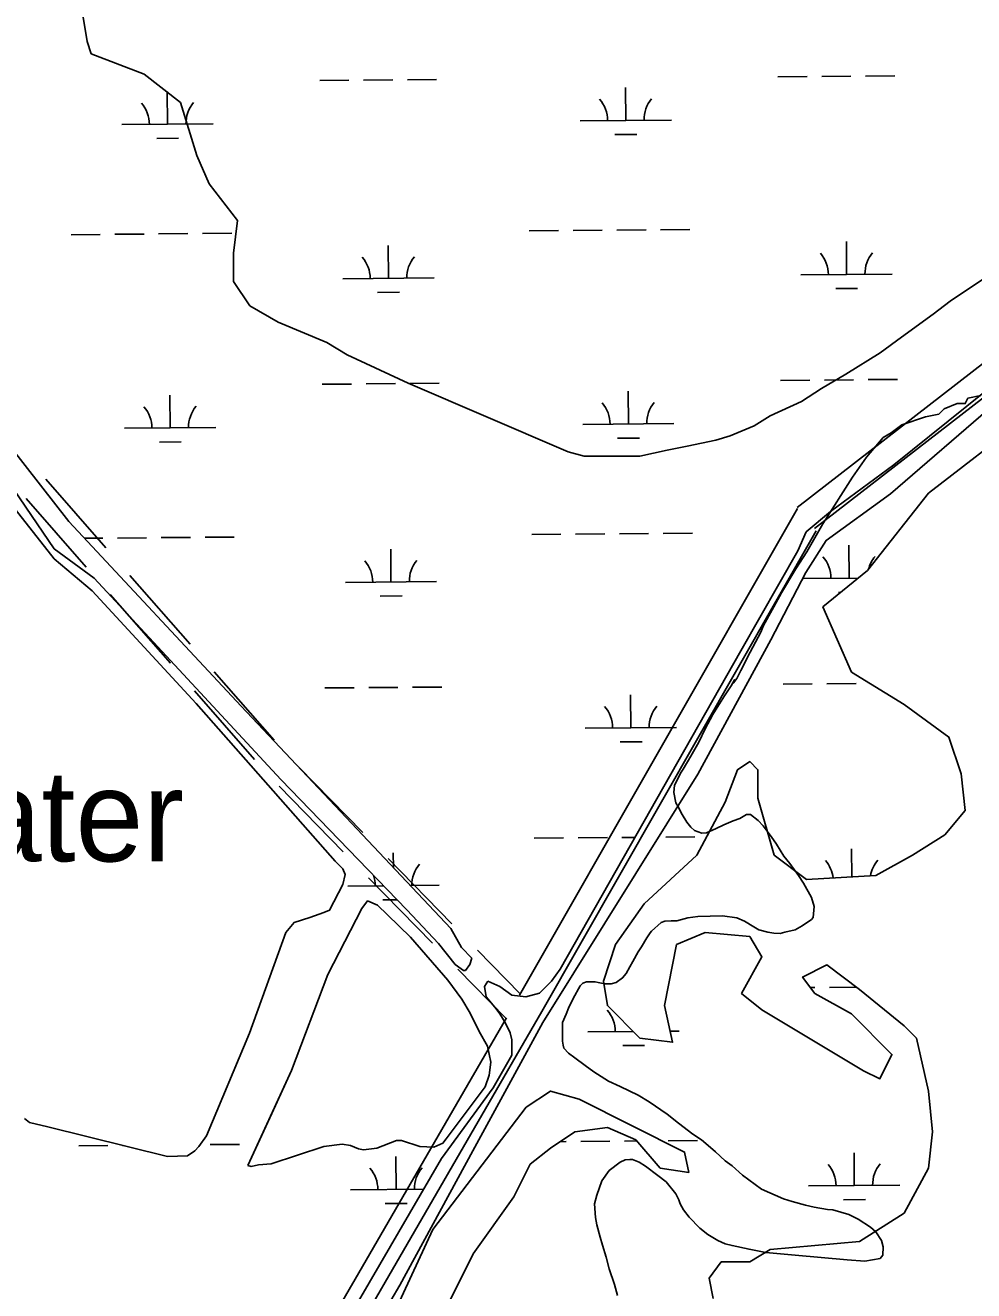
# Model space of a CAD drawing. Extents: x 3568792 to 3606828, y 529143 to 554785.
# Drawn here: x 3582083 to 3583122, y 548776 to 550162 of the extents above; entities that cross this region are included whole.
import ezdxf

# ---------------------------------------------------------------- set-up
doc = ezdxf.new("R2010")
doc.units = 0
for name, color, linetype in [('V-RIVR-IDEN', 7, 'Continuous'), ('V-ROAD-CNTR', 7, 'Continuous'), ('V-SITE-VEGE', 7, 'Continuous'), ('V-TOPO-SHOR', 7, 'Continuous'), ('V-WETL-SWMP', 7, 'Continuous')]:
    doc.layers.add(name, color=color, linetype=linetype)

msp = doc.modelspace()

# ---------------------------------------------------------------- linework, layer by layer
at = {"layer": 'V-ROAD-CNTR'}
for p, q in [((3582171.2, 549589.8), (3582105.4, 549665)), ((3582149.7, 549568.8), (3582083.9, 549644)), ((3582263.5, 549484.4), (3582197.6, 549559.7)), ((3582242, 549463.5), (3582176.1, 549538.7)), ((3582355.7, 549379.1), (3582289.8, 549454.3)), ((3582334.2, 549358.1), (3582268.3, 549433.4)), ((3582452.6, 549278.1), (3582382.7, 549349.6)), ((3582431.1, 549257.1), (3582361.3, 549328.7)), ((3582550.4, 549177.9), (3582480.5, 549249.5)), ((3582528.9, 549157), (3582459.1, 549228.5)), ((3582625.2, 549101.4), (3582578.4, 549149.3)), ((3582609.6, 549074.4), (3582556.9, 549128.4))]:
    msp.add_line(p, q, dxfattribs=at)
for points in [[(3583536.2, 550105.3), (3582928.7, 549634.2)], [(3583554.6, 550081.6), (3582947.7, 549611)], [(3582928.8, 549633.1), (3582624.4, 549100)], [(3582949.4, 549608.7), (3582648.8, 549082.2), (3582160.5, 548238.5)], [(3582610, 549075.2), (3582134.5, 548253.5)]]:
    msp.add_lwpolyline(points, dxfattribs=at)
at = {"layer": 'V-SITE-VEGE'}
for p, q in [((3582150.8, 550144.5), (3582146.3, 550171.2)), ((3582155.2, 550131.1), (3582150.8, 550144.5)), ((3582213.1, 550108.9), (3582155.2, 550131.1)), ((3582253.2, 550077.7), (3582213.1, 550108.9)), ((3582271, 550019.8), (3582253.2, 550077.7)), ((3582284.4, 549988.6), (3582271, 550019.8)), ((3582315.5, 549948.5), (3582284.4, 549988.6)), ((3582311.1, 549912.8), (3582315.5, 549948.5)), ((3582311.1, 549881.6), (3582311.1, 549912.8)), ((3582328.9, 549854.9), (3582311.1, 549881.6)), ((3583133.9, 549885.2), (3583096.3, 549860.1)), ((3583096.3, 549860.1), (3583077.5, 549846)), ((3582360.1, 549837.1), (3582328.9, 549854.9)), ((3583077.5, 549846), (3583043, 549820.9)), ((3582413.5, 549814.8), (3582360.1, 549837.1)), ((3583043, 549820.9), (3583019.5, 549803.6)), ((3582435.7, 549801.4), (3582413.5, 549814.8)), ((3583019.5, 549803.6), (3582981.9, 549780.1)), ((3582502.5, 549770.2), (3582435.7, 549801.4)), ((3582981.9, 549780.1), (3582955.2, 549764.4)), ((3582675.2, 549696.3), (3582502.5, 549770.2)), ((3582955.2, 549764.4), (3582933.3, 549750.2)), ((3582933.3, 549750.2), (3582898.8, 549734.5)), ((3582898.8, 549734.5), (3582881.6, 549723.6)), ((3582881.6, 549723.6), (3582855, 549712.6)), ((3582839.3, 549707.8), (3582807.9, 549701.5)), ((3582855, 549712.6), (3582839.3, 549707.8)), ((3582677.8, 549695.2), (3582675.2, 549696.3)), ((3582695.1, 549690.5), (3582677.8, 549695.2)), ((3582786, 549696.8), (3582756.2, 549690.5)), ((3582807.9, 549701.5), (3582786, 549696.8)), ((3582756.2, 549690.5), (3582695.1, 549690.5))]:
    msp.add_line(p, q, dxfattribs=at)
for points in [[(3583031.6, 549716.1), (3583043.1, 549724.8), (3583069.2, 549733.5), (3583083.6, 549736.4), (3583089.4, 549742.2), (3583103.9, 549748), (3583112.6, 549748), (3583115.5, 549753.8), (3583129.9, 549756.7)], [(3582754.4, 548990.3), (3582734.8, 548999.8), (3582721.8, 549005.8), (3582705.7, 549015.9), (3582696.2, 549022.9), (3582685.1, 549031.4), (3582678.1, 549036.5), (3582673.1, 549042), (3582672.1, 549045), (3582671.6, 549049.5), (3582671.6, 549070.1), (3582675.6, 549079.1), (3582678.1, 549085.6), (3582683.1, 549096.2), (3582690.7, 549110.2), (3582693.7, 549113.2), (3582697.7, 549114.7), (3582707.2, 549114.7), (3582710.7, 549113.7), (3582714.2, 549113.2), (3582718.3, 549112.2), (3582724.8, 549112.2), (3582730.3, 549113.7), (3582737.3, 549118.8), (3582741.3, 549123.8), (3582745.4, 549130.8), (3582748.4, 549136.8), (3582754.4, 549147.4), (3582757.9, 549152.9), (3582763.9, 549162.9), (3582767.4, 549168.4), (3582769, 549169.9), (3582779.5, 549179.5), (3582783.5, 549181), (3582790.5, 549181.5), (3582796.6, 549181.5), (3582808.6, 549184.5), (3582819.6, 549186), (3582846.7, 549187), (3582862.3, 549184.5), (3582870.8, 549181), (3582880.9, 549174.9), (3582886.4, 549171.4), (3582896.4, 549168.9), (3582903, 549167.9), (3582910, 549167.4), (3582915, 549168.9), (3582926.5, 549171.4), (3582934.1, 549175.9), (3582944.1, 549183), (3582946.1, 549185), (3582947.1, 549197), (3582944.1, 549207.1), (3582935.6, 549222.6), (3582930.1, 549231.2), (3582920.5, 549244.2), (3582914, 549252.2), (3582906, 549265.3), (3582900, 549273.8), (3582891.4, 549285.4), (3582885.9, 549291.4), (3582877.4, 549297.9), (3582872.9, 549297.9), (3582865.8, 549293.4), (3582858.3, 549290.9), (3582848.3, 549286.4), (3582839.7, 549282.4), (3582829.2, 549277.8), (3582824.2, 549277.3), (3582816.1, 549280.3), (3582812.1, 549283.9), (3582807.6, 549289.4), (3582802.6, 549297.9), (3582798.1, 549306.4), (3582795.6, 549310.5), (3582793.6, 549322), (3582794.1, 549330), (3582801.6, 549344.1), (3582803.6, 549347.6), (3582812.1, 549361.7), (3582820.7, 549377.2), (3582827.7, 549391.8), (3582836.2, 549407.3), (3582848.8, 549427.9), (3582856.3, 549438.9), (3582859.8, 549445.5), (3582858.8, 549441.9), (3582862.3, 549447), (3582866.9, 549455.5), (3582876.9, 549475.6), (3582888.9, 549497.6), (3582891.5, 549504.7), (3582903, 549525.2), (3582911.5, 549540.8), (3582927.1, 549566.9), (3582939.1, 549585.5), (3582956.7, 549616.1), (3582989.3, 549667.3), (3583004.4, 549689.3), (3583022.6, 549710.7), (3583031.6, 549716.1)], [(3582731.8, 548771), (3582728.3, 548783), (3582722.7, 548800.1), (3582719.2, 548813.1), (3582715.2, 548826.2), (3582712.7, 548834.7), (3582709.2, 548848.3), (3582707.7, 548856.3), (3582706.7, 548871.3), (3582709.2, 548880.9), (3582714.7, 548896.4), (3582722.7, 548908), (3582734.8, 548917), (3582740.3, 548919.5), (3582745.3, 548920), (3582748.3, 548920), (3582755.4, 548917), (3582762.4, 548912.5), (3582775.9, 548902.4), (3582785, 548895.4), (3582795.5, 548882.4), (3582799, 548875.8), (3582800.5, 548871.3), (3582804, 548864.8), (3582810.1, 548856.8), (3582822.1, 548844.7), (3582830.6, 548837.7), (3582841.7, 548831.2), (3582849.7, 548827.7), (3582857.2, 548825.6), (3582875.8, 548821.6), (3582894.4, 548818.1), (3582926.5, 548815.1), (3582983.2, 548810.1), (3583002.8, 548808.6), (3583019.3, 548811.6), (3583022.4, 548815.1), (3583022.9, 548824.1), (3583020.9, 548831.1), (3583014.8, 548840.7), (3583008.8, 548845.7), (3582995.3, 548854.7), (3582985.2, 548859.8), (3582967.7, 548864.8), (3582961.6, 548865.3), (3582947.1, 548867.8), (3582937.5, 548869.8), (3582923, 548873.8), (3582913.5, 548876.8), (3582889.4, 548887.4), (3582868.8, 548902.9), (3582857.2, 548913), (3582849.7, 548918.5), (3582839.2, 548928.5), (3582831.2, 548935.1), (3582823.6, 548941.6), (3582814.1, 548947.6), (3582798.5, 548959.7), (3582786, 548969.7), (3582766.4, 548983.2), (3582754.4, 548990.3)]]:
    msp.add_lwpolyline(points, dxfattribs=at)
at = {"layer": 'V-TOPO-SHOR'}
for points in [[(3582071.9, 549632.3), (3582114.5, 549578), (3582156.2, 549542.7), (3582270.3, 549419.6), (3582422.6, 549246.7), (3582430.8, 549238.5), (3582433.5, 549232.2), (3582430.8, 549221.3), (3582416.3, 549193.2), (3582410, 549190.5), (3582394.6, 549185.1), (3582377.4, 549179.6), (3582368.3, 549168.7), (3582328.5, 549058.2), (3582281.5, 548945.9), (3582273.3, 548934.1), (3582268.8, 548929.6), (3582260.7, 548924.1), (3582238.9, 548923.2), (3582107.6, 548955.7), (3582087.7, 548960.3), (3582082.2, 548964.8)], [(3582326.8, 548913.3), (3582353, 548970.4), (3582374.7, 549017.5), (3582414.5, 549122.6), (3582451.6, 549195), (3582458, 549203.2), (3582468.8, 549198.7), (3582479.7, 549187.8), (3582505.1, 549163.4), (3582545.9, 549116.3), (3582561.3, 549095.5), (3582570.3, 549080.1), (3582580.3, 549060.2), (3582589.4, 549043.9), (3582593, 549026.7), (3582591.2, 549012.2), (3582586.7, 548999.5), (3582544.1, 548942.4), (3582540.5, 548937.9), (3582530.6, 548933.3), (3582515.2, 548934.2), (3582495.2, 548940.6), (3582489.8, 548940.6), (3582468.1, 548932.4), (3582453.6, 548930.6), (3582448.2, 548931.5), (3582439.1, 548935.1), (3582430, 548936.9), (3582410.1, 548934.2), (3582352.2, 548915.1), (3582338.6, 548914.2), (3582330.4, 548912.4), (3582326.8, 548913.3)]]:
    msp.add_lwpolyline(points, dxfattribs=at)
at = {"layer": 'V-WETL-SWMP'}
for p, q in [((3582405.6, 550101.8), (3582437.6, 550102.1)), ((3582453.6, 550102.2), (3582485.6, 550102.5)), ((3582501.6, 550102.6), (3582533.6, 550102.9)), ((3582907.5, 550106), (3582939.5, 550106.3)), ((3582955.5, 550106.4), (3582987.5, 550106.7)), ((3583003.5, 550106.8), (3583035.5, 550107.1)), ((3582238.9, 550054), (3582238.6, 550090)), ((3582740.8, 550058.2), (3582740.5, 550094.2)), ((3582188.9, 550053.5), (3582288.9, 550054.4)), ((3582690.8, 550057.8), (3582790.8, 550058.6)), ((3582728.9, 550042.7), (3582752.9, 550042.9)), ((3582227.1, 550038.4), (3582251, 550038.6)), ((3582133.1, 549933), (3582165.1, 549933.3)), ((3582181.1, 549933.4), (3582213.1, 549933.7)), ((3582229.1, 549933.8), (3582261.1, 549934.1)), ((3582277.1, 549934.2), (3582309.1, 549934.5)), ((3582635, 549937.2), (3582667, 549937.5)), ((3582683, 549937.6), (3582715, 549937.9)), ((3582731, 549938), (3582763, 549938.3)), ((3582779, 549938.4), (3582811, 549938.7)), ((3583347.6, 549933.4), (3583034.6, 549680.8)), ((3582480.8, 549885.2), (3582480.5, 549921.2)), ((3582982.7, 549889.4), (3582982.4, 549925.4)), ((3582932.7, 549889), (3583032.7, 549889.8)), ((3582430.8, 549884.8), (3582530.8, 549885.6)), ((3582970.8, 549873.9), (3582994.8, 549874.1)), ((3582469, 549869.6), (3582493, 549869.9)), ((3582408.4, 549769.1), (3582440.4, 549769.4)), ((3582456.4, 549769.5), (3582488.4, 549769.8)), ((3582504.4, 549769.9), (3582536.4, 549770.2)), ((3582910.3, 549773.4), (3582942.3, 549773.6)), ((3582958.3, 549773.8), (3582990.3, 549774)), ((3583006.3, 549774.2), (3583038.3, 549774.4)), ((3582241.7, 549721.3), (3582241.4, 549757.3)), ((3582743.6, 549725.5), (3582743.3, 549761.5)), ((3582130.8, 549618.9), (3582038.8, 549736.2)), ((3582025, 549720.1), (3582114.7, 549589)), ((3582191.7, 549720.9), (3582291.7, 549721.7)), ((3582693.6, 549725.1), (3582793.6, 549726)), ((3582731.7, 549710), (3582755.7, 549710.2)), ((3582229.9, 549705.8), (3582253.9, 549706)), ((3583034.6, 549680.8), (3582964.9, 549629.9)), ((3582114.5, 549578), (3582071.9, 549632.3)), ((3582964.9, 549629.9), (3582938.5, 549607.3)), ((3582319.4, 549416.6), (3582130.8, 549618.9)), ((3582148.1, 549600.4), (3582167.9, 549600.6)), ((3582183.9, 549600.7), (3582215.9, 549601)), ((3582231.9, 549601.1), (3582263.9, 549601.4)), ((3582279.9, 549601.5), (3582311.9, 549601.8)), ((3582637.8, 549604.6), (3582669.8, 549604.8)), ((3582685.8, 549605), (3582717.8, 549605.2)), ((3582733.8, 549605.4), (3582765.8, 549605.6)), ((3582781.8, 549605.8), (3582813.8, 549606)), ((3582938.5, 549607.3), (3582929.1, 549586.5)), ((3582114.7, 549589), (3582158.4, 549556.8)), ((3582483.6, 549552.5), (3582483.3, 549588.5)), ((3582929.1, 549586.5), (3582866.9, 549477.2)), ((3582985.5, 549556.8), (3582985.2, 549592.7)), ((3582156.2, 549542.7), (3582114.5, 549578)), ((3582158.4, 549556.8), (3582363.1, 549336.1)), ((3582935.5, 549556.3), (3582995.4, 549556.8)), ((3582270.3, 549419.6), (3582156.2, 549542.7)), ((3582433.6, 549552.1), (3582533.6, 549552.9)), ((3582973.7, 549541.2), (3582976.4, 549541.2)), ((3582471.8, 549537), (3582495.8, 549537.2)), ((3582866.9, 549477.2), (3582668.9, 549128.4)), ((3582411.2, 549436.5), (3582443.2, 549436.7)), ((3582459.2, 549436.9), (3582491.2, 549437.1)), ((3582507.2, 549437.3), (3582539.2, 549437.5)), ((3582913.1, 549440.7), (3582945.1, 549441)), ((3582961.1, 549441.1), (3582993.1, 549441.4)), ((3582422.6, 549246.7), (3582270.3, 549419.6)), ((3582549.3, 549172.8), (3582319.4, 549416.6)), ((3582746.4, 549392.9), (3582746.1, 549428.9)), ((3582696.4, 549392.4), (3582796.4, 549393.3)), ((3582734.6, 549377.3), (3582758.6, 549377.5)), ((3582363.1, 549336.1), (3582501.1, 549193.5)), ((3582640.6, 549271.9), (3582672.6, 549272.2)), ((3582688.6, 549272.3), (3582720.6, 549272.6)), ((3582736.6, 549272.7), (3582750.9, 549272.8)), ((3582784.6, 549273.1), (3582816.6, 549273.4)), ((3582486.3, 549239.7), (3582486.1, 549255.9)), ((3582988.3, 549229.5), (3582988, 549260.1)), ((3582430.8, 549238.5), (3582422.6, 549246.7)), ((3582433.5, 549232.2), (3582430.8, 549238.5)), ((3582416.3, 549193.2), (3582430.8, 549221.3)), ((3582430.8, 549221.3), (3582433.5, 549232.2)), ((3582436.4, 549219.4), (3582475.6, 549219.8)), ((3582504.8, 549220), (3582536.4, 549220.3)), ((3582451.6, 549195), (3582414.5, 549122.6)), ((3582458, 549203.2), (3582451.6, 549195)), ((3582468.8, 549198.7), (3582458, 549203.2)), ((3582479.7, 549187.8), (3582468.8, 549198.7)), ((3582474.6, 549204.3), (3582490.4, 549204.5)), ((3582501.1, 549193.5), (3582535.5, 549156.7)), ((3582368.3, 549168.7), (3582377.4, 549179.6)), ((3582377.4, 549179.6), (3582394.6, 549185.1)), ((3582394.6, 549185.1), (3582410, 549190.5)), ((3582410, 549190.5), (3582416.3, 549193.2)), ((3582505.1, 549163.4), (3582479.7, 549187.8)), ((3582328.5, 549058.2), (3582368.3, 549168.7)), ((3582560.8, 549152.1), (3582549.3, 549172.8)), ((3582545.9, 549116.3), (3582505.1, 549163.4)), ((3582535.5, 549156.7), (3582553.9, 549133.7)), ((3582572.3, 549140.6), (3582560.8, 549152.1)), ((3582570, 549133.7), (3582572.3, 549140.6)), ((3582553.9, 549133.7), (3582563.1, 549126.8)), ((3582563.1, 549126.8), (3582565.4, 549126.8)), ((3582565.4, 549126.8), (3582570, 549133.7)), ((3582668.9, 549128.4), (3582659.5, 549115.2)), ((3582414.5, 549122.6), (3582374.7, 549017.5)), ((3582561.3, 549095.5), (3582545.9, 549116.3)), ((3582589.7, 549115.2), (3582585.9, 549109.5)), ((3582602.9, 549109.5), (3582589.7, 549115.2)), ((3582659.5, 549115.2), (3582646.3, 549102)), ((3582585.9, 549109.5), (3582587.8, 549098.2)), ((3582587.8, 549098.2), (3582597.3, 549086.9)), ((3582616.1, 549100.1), (3582602.9, 549109.5)), ((3582631.2, 549098.2), (3582616.1, 549100.1)), ((3582646.3, 549102), (3582631.2, 549098.2)), ((3582943, 549108.3), (3582947.9, 549108.3)), ((3582963.9, 549108.4), (3582993.6, 549108.7)), ((3582570.3, 549080.1), (3582561.3, 549095.5)), ((3582597.3, 549086.9), (3582602.9, 549079.4)), ((3582580.3, 549060.2), (3582570.3, 549080.1)), ((3582602.9, 549079.4), (3582608.6, 549070)), ((3582608.6, 549070), (3582614.2, 549058.6)), ((3582281.5, 548945.9), (3582328.5, 549058.2)), ((3582589.4, 549043.9), (3582580.3, 549060.2)), ((3582614.2, 549058.6), (3582616.1, 549051.1)), ((3582699.2, 549059.8), (3582749, 549060.2)), ((3582789.3, 549060.5), (3582799.2, 549060.6)), ((3582593, 549026.7), (3582589.4, 549043.9)), ((3582616.1, 549051.1), (3582616.1, 549034.1)), ((3582737.4, 549044.7), (3582761.4, 549044.9)), ((3582616.1, 549034.1), (3582595.4, 548998.3)), ((3582374.7, 549017.5), (3582326.8, 548913.3)), ((3582591.2, 549012.2), (3582593, 549026.7)), ((3582544.1, 548942.4), (3582586.7, 548999.5)), ((3582586.7, 548999.5), (3582591.2, 549012.2)), ((3582595.4, 548998.3), (3582538.8, 548921)), ((3582082.2, 548964.8), (3582087.7, 548960.3)), ((3582087.7, 548960.3), (3582107.6, 548955.7)), ((3582107.6, 548955.7), (3582238.9, 548923.2)), ((3582273.3, 548934.1), (3582281.5, 548945.9)), ((3582141.5, 548935), (3582173.5, 548935.3)), ((3582189.5, 548935.4), (3582189.7, 548935.4)), ((3582268.8, 548929.6), (3582273.3, 548934.1)), ((3582285.5, 548936.2), (3582317.5, 548936.5)), ((3582352.2, 548915.1), (3582410.1, 548934.2)), ((3582410.1, 548934.2), (3582430, 548936.9)), ((3582430, 548936.9), (3582439.1, 548935.1)), ((3582439.1, 548935.1), (3582448.2, 548931.5)), ((3582448.2, 548931.5), (3582453.6, 548930.6)), ((3582453.6, 548930.6), (3582468.1, 548932.4)), ((3582468.1, 548932.4), (3582489.8, 548940.6)), ((3582489.8, 548940.6), (3582495.2, 548940.6)), ((3582495.2, 548940.6), (3582515.2, 548934.2)), ((3582515.2, 548934.2), (3582530.6, 548933.3)), ((3582530.6, 548933.3), (3582540.5, 548937.9)), ((3582540.5, 548937.9), (3582544.1, 548942.4)), ((3582668.7, 548939.4), (3582675.4, 548939.5)), ((3582691.4, 548939.6), (3582723.4, 548939.9)), ((3582739.4, 548940), (3582753, 548940.2)), ((3582787.4, 548940.4), (3582819.4, 548940.7)), ((3582238.9, 548923.2), (3582260.7, 548924.1)), ((3582260.7, 548924.1), (3582268.8, 548929.6)), ((3582538.8, 548921), (3582405, 548691)), ((3582489.2, 548887.2), (3582488.9, 548923.2)), ((3582991.1, 548891.4), (3582990.8, 548927.4)), ((3582326.8, 548913.3), (3582330.4, 548912.4)), ((3582330.4, 548912.4), (3582338.6, 548914.2)), ((3582338.6, 548914.2), (3582352.2, 548915.1)), ((3582941.1, 548891), (3583041.1, 548891.8)), ((3582439.2, 548886.8), (3582519.3, 548887.4)), ((3582979.3, 548875.9), (3583003.3, 548876.1)), ((3582477.4, 548871.7), (3582501.4, 548871.9))]:
    msp.add_line(p, q, dxfattribs=at)
for points in [[(3582374.9, 548580.6), (3582493.2, 548782.2), (3582573.2, 548929.3), (3582650, 549070.1), (3582819.6, 549342.1), (3582899.6, 549489.2), (3582938, 549562.8), (3582960.4, 549598), (3583030.7, 549649.2), (3583145.9, 549748.4), (3583325.1, 549882.8), (3583456.3, 550004.4), (3583593.8, 550087.5)], [(3583286.2, 549814.8), (3583072.5, 549649.9), (3583005.7, 549565.3), (3582956.7, 549525.2), (3582987.9, 549453.9), (3583045.8, 549418.2), (3583094.7, 549382.6), (3583108.1, 549342.5), (3583112.6, 549302.4)], [(3583112.6, 549302.4), (3583090.3, 549275.6), (3583054.7, 549253.4), (3583014.6, 549231.1), (3582938.9, 549226.6), (3582903.3, 549253.4), (3582885.5, 549315.7), (3582885.5, 549346.9), (3582876.6, 549355.8), (3582863.2, 549346.9), (3582849.8, 549311.3), (3582818.7, 549253.4), (3582760.8, 549199.9), (3582729.6, 549155.3), (3582716.3, 549115.2), (3582720.7, 549088.5), (3582756.3, 549052.9), (3582792, 549048.4), (3582783.1, 549088.5), (3582796.4, 549155.3), (3582827.6, 549168.7), (3582876.6, 549164.2), (3582889.9, 549142), (3582867.7, 549101.9), (3582889.9, 549084), (3583001.2, 549017.2), (3583019.1, 549008.3), (3583032.4, 549035), (3582987.9, 549079.6), (3582947.8, 549101.9), (3582934.5, 549119.7), (3582961.2, 549133.1), (3582996.8, 549106.3), (3583045.8, 549066.2), (3583059.1, 549052.9), (3583072.5, 548994.9), (3583076.9, 548950.4), (3583072.5, 548910.3), (3583045.8, 548861.3), (3582996.8, 548830.1), (3582898.8, 548821.2), (3582876.6, 548807.8), (3582845.4, 548807.8), (3582832, 548790), (3582836.5, 548767.7)], [(3582751.9, 548941.5), (3582778.6, 548910.3), (3582809.8, 548905.8), (3582805.3, 548928.1), (3582689.6, 548986), (3582658.4, 548994.9), (3582631.7, 548977.1), (3582529.3, 548843.4), (3582449.1, 548669.7)], [(3582542.6, 548754.3), (3582573.8, 548816.7), (3582618.3, 548879.1), (3582636.1, 548914.7), (3582658.4, 548932.5), (3582685.1, 548950.4), (3582720.7, 548954.8), (3582751.9, 548941.5)]]:
    msp.add_lwpolyline(points, dxfattribs=at)
for centre, start, end in [((3582685.6, 550058.2), 359.7115, 41.2552), ((3582796, 550059.1), 139.7115, 181.2552), ((3582183.7, 550054), 359.7115, 41.2552), ((3582294.2, 550054.9), 139.7115, 181.2552), ((3582425.6, 549885.2), 359.7115, 41.2552), ((3582536.1, 549886.1), 139.7115, 181.2552), ((3582927.5, 549889.4), 359.7115, 41.2552), ((3583038, 549890.4), 139.7115, 181.2552), ((3582688.4, 549725.5), 359.7115, 41.2552), ((3582798.9, 549726.5), 139.7115, 181.2552), ((3582186.5, 549721.3), 359.7115, 41.2552), ((3582297, 549722.2), 139.7115, 181.2552), ((3582428.4, 549552.5), 359.7115, 41.2552), ((3582538.9, 549553.5), 139.7115, 181.2552), ((3582930.3, 549556.8), 359.7115, 41.2552), ((3583040.8, 549557.7), 139.7115, 165.6433), ((3582691.2, 549392.9), 359.7115, 41.2552), ((3582801.7, 549393.8), 139.7115, 181.2552), ((3582541.7, 549220.8), 139.7115, 181.2552), ((3582933.1, 549224.1), 6.9229, 41.2552), ((3583043.6, 549225), 139.7115, 170.6729), ((3582431.2, 549219.9), 359.7115, 18.769), ((3582694, 549060.2), 359.7115, 41.2552), ((3582434, 548887.2), 359.7115, 41.2552), ((3582544.5, 548888.1), 139.7115, 181.2552), ((3582935.9, 548891.4), 359.7115, 41.2552), ((3583046.4, 548892.4), 139.7115, 181.2552)]:
    msp.add_arc(centre, 35.2, start, end, dxfattribs=at)

# ---------------------------------------------------------------- texts
at = {"layer": 'V-RIVR-IDEN'}
msp.add_text('Water', height=100, dxfattribs=at).set_placement((3581900.2, 549246.5))

doc.saveas('drawing.dxf')
